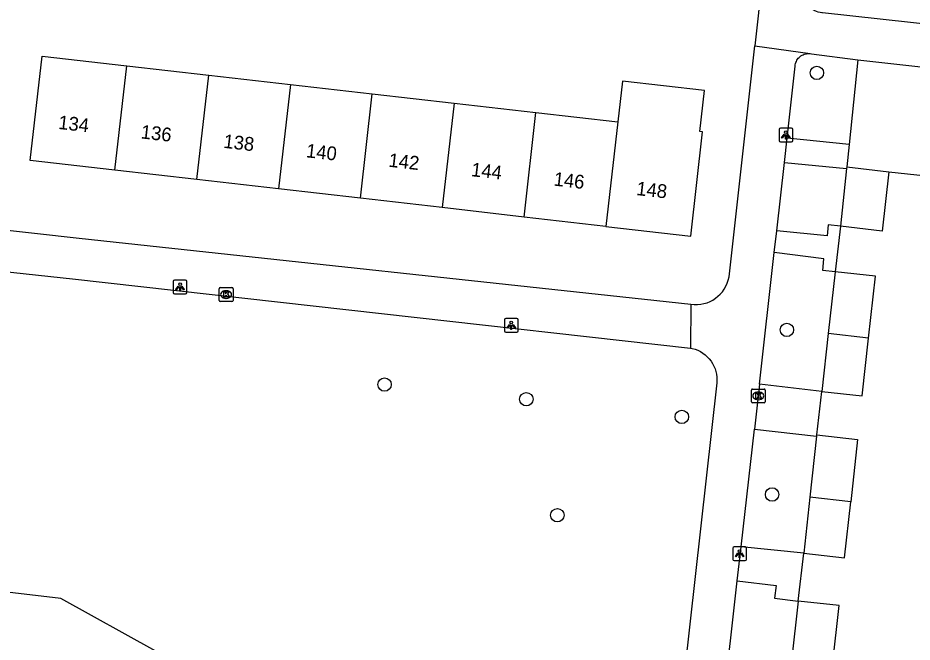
# Model space of a CAD drawing. Extents: x 161928 to 163055, y 386475 to 387428.
# Drawn here: x 162347.6 to 162412.7, y 387135.1 to 387180.7 of the extents above; entities that cross this region are included whole.
import ezdxf

# ---------------------------------------------------------------- set-up
doc = ezdxf.new("R2010")
doc.units = 0
for name, color, linetype in [('IMGEO_Boom', 7, 'Continuous'), ('IMGEO_Groenvoorziening', 7, 'Continuous'), ('IMGEO_Kolk', 7, 'Continuous'), ('IMGEO_Lichtpunt', 7, 'Continuous'), ('IMGEO_Pand', 7, 'Continuous'), ('IMGEO_Pand_nummerreeks', 7, 'Continuous'), ('IMGEO_Voetpad_open', 7, 'Continuous')]:
    doc.layers.add(name, color=color, linetype=linetype)

msp = doc.modelspace()

# ---------------------------------------------------------------- linework, layer by layer
at = {"layer": 'IMGEO_Boom'}
for centre in [(162405.805, 387176.64), (162403.621, 387157.908), (162374.307, 387153.921), (162384.636, 387152.856), (162395.966, 387151.567), (162402.54, 387145.909), (162386.897, 387144.399)]:
    msp.add_circle(centre, 0.489, dxfattribs=at)
at = {"layer": 'IMGEO_Groenvoorziening'}
msp.add_lwpolyline([(162344.534, 387130.045), (162344.177, 387123.683), (162366.601, 387120.438), (162373.989, 387110.868), (162375.141, 387106.418), (162375.268, 387105.389), (162374.718, 387100.945), (162388.609, 387099.394), (162390.427, 387114.073), (162391.601, 387123.549), (162382.778, 387124.973), (162382.734, 387129.758), (162371.325, 387132.486), (162366.644, 387129.288), (162366.345, 387129.083), (162357.646, 387134.484), (162350.732, 387138.321), (162345.56, 387138.935), (162344.534, 387130.045)], dxfattribs=at)
at = {"layer": 'IMGEO_Kolk'}
for p, q in [((162362.267, 387160.06), (162362.267, 387160.912)), ((162362.342, 387160.986), (162363.194, 387160.986)), ((162362.755, 387160.766), (162362.78, 387160.766)), ((162363.268, 387160.912), (162363.268, 387160.06)), ((162363.194, 387159.986), (162362.342, 387159.986)), ((162362.778, 387160.206), (162362.753, 387160.206)), ((162401.035, 387152.672), (162401.035, 387153.524)), ((162401.11, 387153.598), (162401.962, 387153.598)), ((162402.036, 387153.524), (162402.036, 387152.672)), ((162401.546, 387152.818), (162401.521, 387152.818)), ((162401.523, 387153.378), (162401.548, 387153.378)), ((162401.962, 387152.598), (162401.11, 387152.598))]:
    msp.add_line(p, q, dxfattribs=at)
for points in [[(162362.267, 387160.06), (162362.267, 387160.912)], [(162362.342, 387160.986), (162363.194, 387160.986)], [(162362.588, 387160.686), (162362.711, 387160.686), (162362.711, 387160.535), (162362.841, 387160.686), (162363.005, 387160.686), (162362.859, 387160.535), (162363.012, 387160.286), (162362.86, 387160.286), (162362.775, 387160.45), (162362.711, 387160.383), (162362.711, 387160.286), (162362.588, 387160.286), (162362.588, 387160.686)], [(162363.268, 387160.912), (162363.268, 387160.06)], [(162363.194, 387159.986), (162362.342, 387159.986)], [(162401.035, 387152.672), (162401.035, 387153.524)], [(162401.11, 387153.598), (162401.962, 387153.598)], [(162402.036, 387153.524), (162402.036, 387152.672)], [(162401.356, 387153.298), (162401.479, 387153.298), (162401.479, 387153.147), (162401.609, 387153.298), (162401.773, 387153.298), (162401.627, 387153.147), (162401.78, 387152.898), (162401.628, 387152.898), (162401.543, 387153.062), (162401.479, 387152.995), (162401.479, 387152.898), (162401.356, 387152.898), (162401.356, 387153.298)], [(162401.962, 387152.598), (162401.11, 387152.598)]]:
    msp.add_lwpolyline(points, dxfattribs=at)
for centre, start, end in [((162362.344, 387160.91), 91.55205, 178.44795), ((162362.344, 387160.91), 91.55205, 178.44795), ((162363.192, 387160.91), 1.55205, 88.44795), ((162363.192, 387160.91), 1.55205, 88.44795), ((162362.344, 387160.062), 181.55205, 268.44795), ((162362.344, 387160.062), 181.55205, 268.44795), ((162363.192, 387160.062), 271.55205, 358.44795), ((162363.192, 387160.062), 271.55205, 358.44795), ((162401.112, 387153.522), 91.55205, 178.44795), ((162401.112, 387153.522), 91.55205, 178.44795), ((162401.96, 387153.522), 1.55205, 88.44795), ((162401.96, 387153.522), 1.55205, 88.44795), ((162401.112, 387152.674), 181.55205, 268.44795), ((162401.112, 387152.674), 181.55205, 268.44795), ((162401.96, 387152.674), 271.55205, 358.44795), ((162401.96, 387152.674), 271.55205, 358.44795)]:
    msp.add_arc(centre, 0.0765, start, end, dxfattribs=at)
for centre, major_axis, ratio, start_param, end_param in [((162362.754, 387160.486), (-0.387, 0.002), 0.722429, 4.712389, 7.853982), ((162362.779, 387160.486), (-0.39, 0.002), 0.717154, 1.570796, 4.712389), ((162401.522, 387153.098), (-0.387, 0.002), 0.722429, 4.712389, 7.853982), ((162401.547, 387153.098), (-0.39, 0.002), 0.717154, 1.570796, 4.712389)]:
    msp.add_ellipse(centre, major_axis=major_axis, ratio=ratio, start_param=start_param, end_param=end_param, dxfattribs=at)
at = {"layer": 'IMGEO_Lichtpunt'}
for p, q in [((162403.048, 387172.513), (162403.048, 387171.706)), ((162403.048, 387172.513), (162403.048, 387171.706)), ((162403.95, 387172.608), (162403.142, 387172.608)), ((162403.95, 387172.608), (162403.142, 387172.608)), ((162404.044, 387171.706), (162404.044, 387172.513)), ((162404.044, 387171.706), (162404.044, 387172.513)), ((162403.142, 387171.612), (162403.95, 387171.612)), ((162403.142, 387171.612), (162403.95, 387171.612)), ((162358.91, 387161.439), (162358.91, 387160.632)), ((162358.91, 387161.439), (162358.91, 387160.632)), ((162359.812, 387161.534), (162359.004, 387161.534)), ((162359.812, 387161.534), (162359.004, 387161.534)), ((162359.906, 387160.632), (162359.906, 387161.439)), ((162359.906, 387160.632), (162359.906, 387161.439)), ((162359.004, 387160.538), (162359.812, 387160.538)), ((162359.004, 387160.538), (162359.812, 387160.538)), ((162383.043, 387158.648), (162383.043, 387157.841)), ((162383.043, 387158.648), (162383.043, 387157.841)), ((162383.945, 387158.743), (162383.137, 387158.743)), ((162383.945, 387158.743), (162383.137, 387158.743)), ((162384.039, 387157.841), (162384.039, 387158.648)), ((162384.039, 387157.841), (162384.039, 387158.648)), ((162383.137, 387157.747), (162383.945, 387157.747)), ((162383.137, 387157.747), (162383.945, 387157.747)), ((162399.677, 387141.991), (162399.677, 387141.184)), ((162399.677, 387141.991), (162399.677, 387141.184)), ((162400.579, 387142.086), (162399.771, 387142.086)), ((162400.579, 387142.086), (162399.771, 387142.086)), ((162400.673, 387141.184), (162400.673, 387141.991)), ((162400.673, 387141.184), (162400.673, 387141.991)), ((162399.771, 387141.09), (162400.579, 387141.09)), ((162399.771, 387141.09), (162400.579, 387141.09))]:
    msp.add_line(p, q, dxfattribs=at)
for points in [[(162403.422, 387172.177), (162403.461, 387172.149), (162403.273, 387171.887), (162403.235, 387171.914), (162403.422, 387172.177)], [(162403.524, 387172.129), (162403.571, 387172.129), (162403.571, 387171.807), (162403.524, 387171.807), (162403.524, 387172.129)], [(162403.634, 387172.149), (162403.672, 387172.176), (162403.859, 387171.914), (162403.82, 387171.886), (162403.634, 387172.149)], [(162359.284, 387161.103), (162359.323, 387161.075), (162359.135, 387160.813), (162359.097, 387160.84), (162359.284, 387161.103)], [(162359.386, 387161.055), (162359.433, 387161.055), (162359.433, 387160.733), (162359.386, 387160.733), (162359.386, 387161.055)], [(162359.496, 387161.075), (162359.534, 387161.102), (162359.721, 387160.84), (162359.682, 387160.812), (162359.496, 387161.075)], [(162383.417, 387158.312), (162383.456, 387158.284), (162383.268, 387158.022), (162383.23, 387158.049), (162383.417, 387158.312)], [(162383.519, 387158.264), (162383.566, 387158.264), (162383.566, 387157.942), (162383.519, 387157.942), (162383.519, 387158.264)], [(162383.629, 387158.284), (162383.667, 387158.311), (162383.854, 387158.049), (162383.815, 387158.021), (162383.629, 387158.284)], [(162400.051, 387141.655), (162400.09, 387141.627), (162399.902, 387141.365), (162399.864, 387141.392), (162400.051, 387141.655)], [(162400.153, 387141.607), (162400.2, 387141.607), (162400.2, 387141.285), (162400.153, 387141.285), (162400.153, 387141.607)], [(162400.263, 387141.627), (162400.301, 387141.654), (162400.488, 387141.392), (162400.449, 387141.364), (162400.263, 387141.627)]]:
    msp.add_lwpolyline(points, dxfattribs=at)
for centre in [(162403.547, 387172.311), (162359.409, 387161.237), (162383.542, 387158.446), (162400.176, 387141.789)]:
    msp.add_circle(centre, 0.0994, dxfattribs=at)
for centre, start, end in [((162403.142, 387172.513), 90, 180), ((162403.142, 387172.513), 90, 180), ((162403.95, 387172.513), 0, 90), ((162403.95, 387172.513), 0, 90), ((162403.142, 387171.706), 180, 270), ((162403.142, 387171.706), 180, 270), ((162403.95, 387171.706), 270, 0), ((162403.95, 387171.706), 270, 360), ((162359.004, 387161.439), 90, 180), ((162359.004, 387161.439), 90, 180), ((162359.812, 387161.439), 0, 90), ((162359.812, 387161.439), 0, 90), ((162359.004, 387160.632), 180, 270), ((162359.004, 387160.632), 180, 270), ((162359.812, 387160.632), 270, 0), ((162359.812, 387160.632), 270, 360), ((162383.137, 387158.648), 90, 180), ((162383.137, 387158.648), 90, 180), ((162383.945, 387158.648), 0, 90), ((162383.945, 387158.648), 0, 90), ((162383.137, 387157.841), 180, 270), ((162383.137, 387157.841), 180, 270), ((162383.945, 387157.841), 270, 0), ((162383.945, 387157.841), 270, 360), ((162399.771, 387141.991), 90, 180), ((162399.771, 387141.991), 90, 180), ((162400.579, 387141.991), 0, 90), ((162400.579, 387141.991), 0, 90), ((162399.771, 387141.184), 180, 270), ((162399.771, 387141.184), 180, 270), ((162400.579, 387141.184), 270, 0), ((162400.579, 387141.184), 270, 360)]:
    msp.add_arc(centre, 0.0946, start, end, dxfattribs=at)
at = {"layer": 'IMGEO_Pand'}
for points in [[(162354.664, 387169.547), (162348.487, 387170.254), (162349.357, 387177.862), (162355.535, 387177.155)], [(162408.798, 387177.594), (162408.147, 387171.409)], [(162408.798, 387177.594), (162426.262, 387175.645)], [(162354.664, 387169.547), (162355.535, 387177.155)], [(162355.535, 387177.155), (162361.496, 387176.473)], [(162360.625, 387168.865), (162361.496, 387176.473)], [(162361.496, 387176.473), (162367.457, 387175.79)], [(162367.457, 387175.79), (162366.586, 387168.183)], [(162367.457, 387175.79), (162373.418, 387175.108)], [(162390.431, 387165.453), (162396.612, 387164.746), (162397.482, 387172.354), (162397.268, 387172.379), (162397.609, 387175.363), (162391.642, 387176.045), (162391.301, 387173.061)], [(162372.548, 387167.5), (162373.418, 387175.108)], [(162373.418, 387175.108), (162379.379, 387174.426)], [(162379.379, 387174.426), (162378.509, 387166.818)], [(162379.379, 387174.426), (162385.34, 387173.744)], [(162411.055, 387169.438), (162414.454, 387169.056), (162415.108, 387174.878), (162423.261, 387173.962), (162422.583, 387167.939)], [(162384.47, 387166.136), (162385.34, 387173.744)], [(162385.34, 387173.744), (162391.301, 387173.061)], [(162391.301, 387173.061), (162390.431, 387165.453)], [(162408.147, 387171.409), (162407.976, 387169.784)], [(162407.976, 387169.784), (162407.963, 387169.661)], [(162407.976, 387169.784), (162411.055, 387169.438)], [(162360.625, 387168.865), (162354.664, 387169.547)], [(162407.963, 387169.661), (162407.52, 387165.456)], [(162411.055, 387169.438), (162410.569, 387165.114), (162407.52, 387165.456)], [(162366.586, 387168.183), (162360.625, 387168.865)], [(162372.548, 387167.5), (162366.586, 387168.183)], [(162378.509, 387166.818), (162372.548, 387167.5)], [(162384.47, 387166.136), (162378.509, 387166.818)], [(162390.431, 387165.453), (162384.47, 387166.136)], [(162407.134, 387162.148), (162406.635, 387157.64)], [(162409.576, 387157.312), (162410.075, 387161.822), (162407.134, 387162.148)], [(162406.635, 387157.64), (162406.168, 387153.424)], [(162409.576, 387157.312), (162406.635, 387157.64)], [(162406.168, 387153.424), (162409.109, 387153.098), (162409.576, 387157.312)], [(162405.788, 387150.17), (162405.295, 387145.715)], [(162405.788, 387150.17), (162405.797, 387150.251)], [(162405.797, 387150.251), (162408.772, 387149.921), (162408.27, 387145.383)], [(162405.295, 387145.715), (162404.843, 387141.634)], [(162408.27, 387145.383), (162405.295, 387145.715)], [(162404.843, 387141.634), (162407.818, 387141.304), (162408.27, 387145.383)], [(162404.432, 387138.141), (162403.951, 387133.792)], [(162406.935, 387133.459), (162407.417, 387137.81), (162404.432, 387138.141)]]:
    msp.add_lwpolyline(points, dxfattribs=at)
at = {"layer": 'IMGEO_Voetpad_open'}
for points in [[(162434.282, 387177.931), (162406.202, 387181.015), (162406.169, 387181.018), (162406.035, 387181.036), (162405.903, 387181.067), (162405.773, 387181.109), (162405.649, 387181.162), (162405.529, 387181.226), (162405.416, 387181.301), (162405.31, 387181.386), (162405.211, 387181.48), (162405.122, 387181.582), (162405.042, 387181.692), (162404.972, 387181.808), (162404.913, 387181.931), (162404.865, 387182.058), (162404.829, 387182.188), (162404.804, 387182.322), (162404.791, 387182.457), (162404.791, 387182.593), (162405.308, 387187.063)], [(162401.821, 387183.47), (162401.279, 387178.606)], [(162399.402, 387161.777), (162401.279, 387178.606)], [(162401.279, 387178.606), (162405.316, 387178.047)], [(162403.633, 387171.88), (162404.222, 387177.119), (162404.223, 387177.139), (162404.234, 387177.227), (162404.252, 387177.313), (162404.277, 387177.397), (162404.311, 387177.479), (162404.351, 387177.557), (162404.398, 387177.632), (162404.452, 387177.702), (162404.511, 387177.767), (162404.576, 387177.826), (162404.647, 387177.879), (162404.721, 387177.926), (162404.8, 387177.965), (162404.882, 387177.998), (162404.966, 387178.023), (162405.052, 387178.041), (162405.14, 387178.051), (162405.228, 387178.053), (162405.316, 387178.047)], [(162405.316, 387178.047), (162405.403, 387178.033), (162408.798, 387177.594)], [(162403.435, 387170.116), (162403.633, 387171.88)], [(162408.147, 387171.409), (162403.633, 387171.88)], [(162402.875, 387165.135), (162403.435, 387170.116)], [(162403.435, 387170.116), (162407.963, 387169.661)], [(162345.305, 387165.357), (162352.058, 387164.605), (162396.623, 387159.772)], [(162407.52, 387165.456), (162406.633, 387165.558), (162406.544, 387164.759), (162402.875, 387165.135)], [(162407.52, 387165.456), (162407.134, 387162.148)], [(162402.696, 387163.541), (162402.875, 387165.135)], [(162401.619, 387153.958), (162402.696, 387163.541)], [(162407.134, 387162.148), (162406.24, 387162.234), (162406.303, 387163.096), (162402.696, 387163.541)], [(162345.471, 387162.288), (162351.575, 387161.622), (162396.598, 387156.586)], [(162396.623, 387159.772), (162396.598, 387156.586)], [(162396.598, 387156.586), (162396.73, 387156.558), (162396.932, 387156.5), (162397.127, 387156.424), (162397.315, 387156.33), (162397.494, 387156.221), (162397.663, 387156.095), (162397.819, 387155.955), (162397.963, 387155.802), (162398.092, 387155.637), (162398.206, 387155.46), (162398.303, 387155.275), (162398.384, 387155.081), (162398.447, 387154.881), (162398.492, 387154.676), (162398.518, 387154.467), (162398.526, 387154.258), (162398.515, 387154.048), (162393.8, 387111.915)], [(162401.619, 387153.958), (162401.25, 387150.68)], [(162406.168, 387153.424), (162401.619, 387153.958)], [(162405.797, 387150.251), (162406.168, 387153.424)], [(162400.288, 387142.106), (162401.25, 387150.68)], [(162401.25, 387150.68), (162405.788, 387150.17)], [(162400.007, 387139.611), (162400.288, 387142.106)], [(162404.843, 387141.634), (162400.288, 387142.106)], [(162404.432, 387138.141), (162404.843, 387141.634)], [(162398.977, 387130.449), (162400.007, 387139.611)], [(162400.007, 387139.611), (162402.828, 387139.269), (162402.714, 387138.343), (162404.432, 387138.141)]]:
    msp.add_lwpolyline(points, dxfattribs=at)
msp.add_arc((162396.975, 387162.212), 2.466, 261.78927, 349.83031, dxfattribs=at)

# ---------------------------------------------------------------- texts
at = {"layer": 'IMGEO_Pand_nummerreeks'}
for s, rotation, p in [('134', 353.4708, (162350.503, 387172.56)), ('136', 353.4708, (162356.518, 387171.871)), ('138', 353.4708, (162362.538, 387171.183)), ('140', 353.4708, (162368.553, 387170.494)), ('142', 353.4708, (162374.563, 387169.806)), ('144', 353.4708, (162380.581, 387169.117)), ('146', 353.4708, (162386.596, 387168.429)), ('148', 353.46828, (162392.615, 387167.74))]:
    msp.add_text(s, height=1, rotation=rotation, dxfattribs=at).set_placement(p)

doc.saveas('drawing.dxf')
